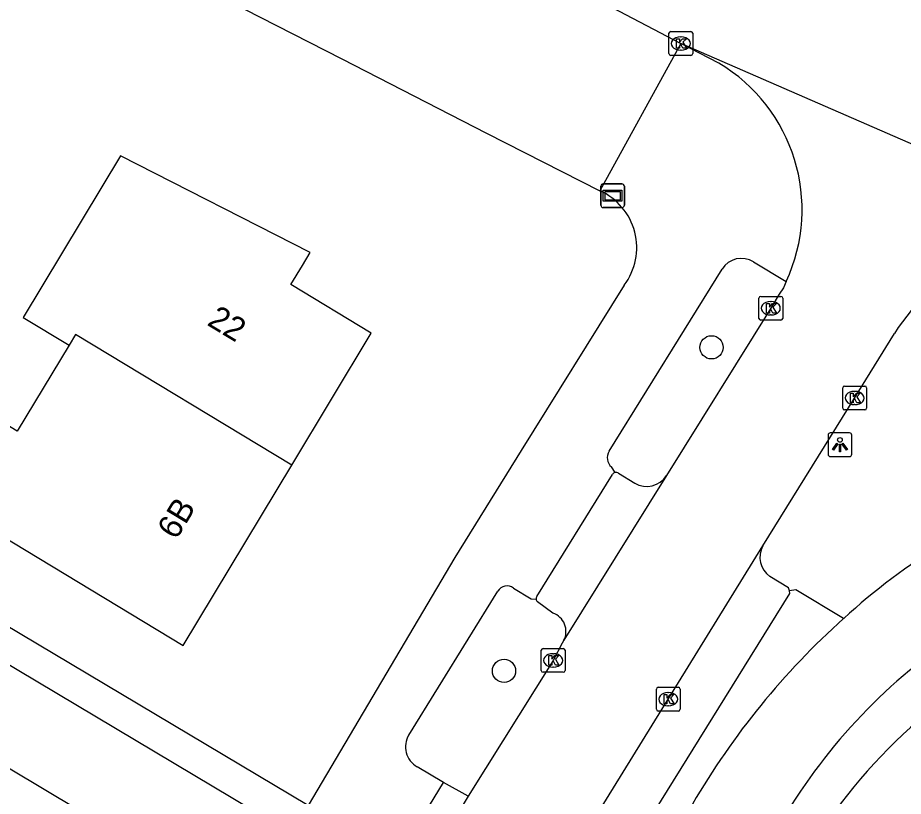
# Model space of a CAD drawing. Extents: x 160356 to 161355, y 381727 to 382845.
# Drawn here: x 161066.17 to 161103.43, y 382200.39 to 382233.15 of the extents above; entities that cross this region are included whole.
import ezdxf

# ---------------------------------------------------------------- set-up
doc = ezdxf.new("R2010")
doc.units = 0
for name, color, linetype in [('IMGEO_Berm_open', 7, 'Continuous'), ('IMGEO_Boom', 7, 'Continuous'), ('IMGEO_Fietspad_gesloten', 7, 'Continuous'), ('IMGEO_Kolk', 7, 'Continuous'), ('IMGEO_Lichtpunt', 7, 'Continuous'), ('IMGEO_Muur', 7, 'Continuous'), ('IMGEO_Pand', 7, 'Continuous'), ('IMGEO_Pand_nummerreeks', 7, 'Continuous'), ('IMGEO_Parkeervlak_open', 7, 'Continuous'), ('IMGEO_Rijbaan_lokaal_open', 7, 'Continuous'), ('IMGEO_Verklikker', 7, 'Continuous'), ('IMGEO_Voetpad_open', 7, 'Continuous')]:
    doc.layers.add(name, color=color, linetype=linetype)

msp = doc.modelspace()

# ---------------------------------------------------------------- linework, layer by layer
at = {"layer": 'IMGEO_Berm_open'}
msp.add_lwpolyline([(161100.925, 382207.867), (161098.906, 382209.077), (161098.645, 382209.04)], dxfattribs=at)
at = {"layer": 'IMGEO_Boom'}
for centre in [(161095.364, 382219.28), (161086.632, 382205.668)]:
    msp.add_circle(centre, 0.489, dxfattribs=at)
at = {"layer": 'IMGEO_Fietspad_gesloten'}
for centre, radius, start, end in [((161118.526, 382188.784), 25.96, 109.3896, 132.686), ((161122.262, 382183.981), 32.028, 131.7737, 149.8597), ((161119.228, 382187.042), 24.265, 124.1248, 150.0965)]:
    msp.add_arc(centre, radius, start, end, dxfattribs=at)
at = {"layer": 'IMGEO_Kolk'}
for p, q in [((161093.571, 382231.641), (161093.571, 382232.493)), ((161093.646, 382232.567), (161094.498, 382232.567)), ((161094.572, 382232.493), (161094.572, 382231.641)), ((161094.059, 382232.347), (161094.084, 382232.347)), ((161094.082, 382231.787), (161094.057, 382231.787)), ((161094.498, 382231.567), (161093.646, 382231.567)), ((161097.358, 382220.498), (161097.358, 382221.35)), ((161097.433, 382221.424), (161098.285, 382221.424)), ((161098.359, 382221.35), (161098.359, 382220.498)), ((161097.846, 382221.204), (161097.871, 382221.204)), ((161097.869, 382220.644), (161097.844, 382220.644)), ((161098.285, 382220.424), (161097.433, 382220.424)), ((161100.887, 382216.723), (161100.887, 382217.575)), ((161100.962, 382217.649), (161101.814, 382217.649)), ((161101.888, 382217.575), (161101.888, 382216.723)), ((161101.375, 382217.429), (161101.4, 382217.429)), ((161101.398, 382216.869), (161101.373, 382216.869)), ((161101.814, 382216.649), (161100.962, 382216.649)), ((161088.2, 382205.683), (161088.2, 382206.535)), ((161088.275, 382206.609), (161089.127, 382206.609)), ((161088.688, 382206.389), (161088.713, 382206.389)), ((161089.201, 382206.535), (161089.201, 382205.683)), ((161089.127, 382205.609), (161088.275, 382205.609)), ((161088.711, 382205.829), (161088.686, 382205.829)), ((161093.044, 382204.05), (161093.044, 382204.902)), ((161093.119, 382204.976), (161093.971, 382204.976)), ((161094.045, 382204.902), (161094.045, 382204.05)), ((161093.532, 382204.756), (161093.557, 382204.756)), ((161093.555, 382204.196), (161093.53, 382204.196)), ((161093.971, 382203.976), (161093.119, 382203.976))]:
    msp.add_line(p, q, dxfattribs=at)
for points in [[(161093.571, 382231.641), (161093.571, 382232.493)], [(161093.646, 382232.567), (161094.498, 382232.567)], [(161094.572, 382232.493), (161094.572, 382231.641)], [(161093.892, 382232.267), (161094.015, 382232.267), (161094.015, 382232.116), (161094.145, 382232.267), (161094.309, 382232.267), (161094.163, 382232.116), (161094.316, 382231.867), (161094.164, 382231.867), (161094.079, 382232.031), (161094.015, 382231.964), (161094.015, 382231.867), (161093.892, 382231.867), (161093.892, 382232.267)], [(161094.498, 382231.567), (161093.646, 382231.567)], [(161097.358, 382220.498), (161097.358, 382221.35)], [(161097.433, 382221.424), (161098.285, 382221.424)], [(161098.359, 382221.35), (161098.359, 382220.498)], [(161097.679, 382221.124), (161097.802, 382221.124), (161097.802, 382220.973), (161097.932, 382221.124), (161098.096, 382221.124), (161097.95, 382220.973), (161098.103, 382220.724), (161097.951, 382220.724), (161097.866, 382220.888), (161097.802, 382220.821), (161097.802, 382220.724), (161097.679, 382220.724), (161097.679, 382221.124)], [(161098.285, 382220.424), (161097.433, 382220.424)], [(161100.887, 382216.723), (161100.887, 382217.575)], [(161100.962, 382217.649), (161101.814, 382217.649)], [(161101.888, 382217.575), (161101.888, 382216.723)], [(161101.208, 382217.349), (161101.331, 382217.349), (161101.331, 382217.198), (161101.461, 382217.349), (161101.625, 382217.349), (161101.479, 382217.198), (161101.632, 382216.949), (161101.48, 382216.949), (161101.395, 382217.113), (161101.331, 382217.046), (161101.331, 382216.949), (161101.208, 382216.949), (161101.208, 382217.349)], [(161101.814, 382216.649), (161100.962, 382216.649)], [(161088.2, 382205.683), (161088.2, 382206.535)], [(161088.275, 382206.609), (161089.127, 382206.609)], [(161089.201, 382206.535), (161089.201, 382205.683)], [(161088.521, 382206.309), (161088.644, 382206.309), (161088.644, 382206.158), (161088.774, 382206.309), (161088.938, 382206.309), (161088.792, 382206.158), (161088.945, 382205.909), (161088.793, 382205.909), (161088.708, 382206.073), (161088.644, 382206.006), (161088.644, 382205.909), (161088.521, 382205.909), (161088.521, 382206.309)], [(161089.127, 382205.609), (161088.275, 382205.609)], [(161093.044, 382204.05), (161093.044, 382204.902)], [(161093.119, 382204.976), (161093.971, 382204.976)], [(161094.045, 382204.902), (161094.045, 382204.05)], [(161093.365, 382204.676), (161093.488, 382204.676), (161093.488, 382204.525), (161093.618, 382204.676), (161093.782, 382204.676), (161093.636, 382204.525), (161093.789, 382204.276), (161093.637, 382204.276), (161093.552, 382204.44), (161093.488, 382204.373), (161093.488, 382204.276), (161093.365, 382204.276), (161093.365, 382204.676)], [(161093.971, 382203.976), (161093.119, 382203.976)]]:
    msp.add_lwpolyline(points, dxfattribs=at)
for centre, start, end in [((161093.648, 382232.491), 91.552, 178.448), ((161093.648, 382232.491), 91.552, 178.448), ((161094.496, 382232.491), 1.552, 88.448), ((161094.496, 382232.491), 1.552, 88.448), ((161093.648, 382231.643), 181.552, 268.448), ((161093.648, 382231.643), 181.552, 268.448), ((161094.496, 382231.643), 271.552, 358.448), ((161094.496, 382231.643), 271.552, 358.448), ((161097.435, 382221.348), 91.552, 178.448), ((161097.435, 382221.348), 91.552, 178.448), ((161098.283, 382221.348), 1.552, 88.448), ((161098.283, 382221.348), 1.552, 88.448), ((161097.435, 382220.5), 181.552, 268.448), ((161097.435, 382220.5), 181.552, 268.448), ((161098.283, 382220.5), 271.552, 358.448), ((161098.283, 382220.5), 271.552, 358.448), ((161100.964, 382217.573), 91.552, 178.448), ((161100.964, 382217.573), 91.552, 178.448), ((161101.812, 382217.573), 1.552, 88.448), ((161101.812, 382217.573), 1.552, 88.448), ((161100.964, 382216.725), 181.552, 268.448), ((161100.964, 382216.725), 181.552, 268.448), ((161101.812, 382216.725), 271.552, 358.448), ((161101.812, 382216.725), 271.552, 358.448), ((161088.277, 382206.533), 91.552, 178.448), ((161088.277, 382206.533), 91.552, 178.448), ((161089.125, 382206.533), 1.552, 88.448), ((161089.125, 382206.533), 1.552, 88.448), ((161088.277, 382205.685), 181.552, 268.448), ((161088.277, 382205.685), 181.552, 268.448), ((161089.125, 382205.685), 271.552, 358.448), ((161089.125, 382205.685), 271.552, 358.448), ((161093.121, 382204.9), 91.552, 178.448), ((161093.121, 382204.9), 91.552, 178.448), ((161093.969, 382204.9), 1.552, 88.448), ((161093.969, 382204.9), 1.552, 88.448), ((161093.121, 382204.052), 181.552, 268.448), ((161093.121, 382204.052), 181.552, 268.448), ((161093.969, 382204.052), 271.552, 358.448), ((161093.969, 382204.052), 271.552, 358.448)]:
    msp.add_arc(centre, 0.0765, start, end, dxfattribs=at)
for centre, major_axis, ratio, start_param, end_param in [((161094.058, 382232.067), (-0.387, 0.002), 0.722429, 4.712389, 7.853982), ((161094.083, 382232.067), (-0.39, 0.002), 0.717154, 1.570796, 4.712389), ((161097.845, 382220.924), (-0.387, 0.002), 0.722429, 4.712389, 7.853982), ((161097.87, 382220.924), (-0.39, 0.002), 0.717154, 1.570796, 4.712389), ((161101.374, 382217.149), (-0.387, 0.002), 0.722429, 4.712389, 7.853982), ((161101.399, 382217.149), (-0.39, 0.002), 0.717154, 1.570796, 4.712389), ((161088.687, 382206.109), (-0.387, 0.002), 0.722429, 4.712389, 7.853982), ((161088.712, 382206.109), (-0.39, 0.002), 0.717154, 1.570796, 4.712389), ((161093.531, 382204.476), (-0.387, 0.002), 0.722429, 4.712389, 7.853982), ((161093.556, 382204.476), (-0.39, 0.002), 0.717154, 1.570796, 4.712389)]:
    msp.add_ellipse(centre, major_axis=major_axis, ratio=ratio, start_param=start_param, end_param=end_param, dxfattribs=at)
at = {"layer": 'IMGEO_Lichtpunt'}
for p, q in [((161101.171, 382215.681), (161100.363, 382215.681)), ((161101.171, 382215.681), (161100.363, 382215.681)), ((161100.269, 382215.586), (161100.269, 382214.779)), ((161100.269, 382215.586), (161100.269, 382214.779)), ((161101.265, 382214.779), (161101.265, 382215.586)), ((161101.265, 382214.779), (161101.265, 382215.586)), ((161100.363, 382214.685), (161101.171, 382214.685)), ((161100.363, 382214.685), (161101.171, 382214.685))]:
    msp.add_line(p, q, dxfattribs=at)
for points in [[(161100.643, 382215.25), (161100.682, 382215.222), (161100.494, 382214.96), (161100.456, 382214.987), (161100.643, 382215.25)], [(161100.745, 382215.202), (161100.792, 382215.202), (161100.792, 382214.88), (161100.745, 382214.88), (161100.745, 382215.202)], [(161100.855, 382215.222), (161100.893, 382215.249), (161101.08, 382214.987), (161101.041, 382214.959), (161100.855, 382215.222)]]:
    msp.add_lwpolyline(points, dxfattribs=at)
msp.add_circle((161100.768, 382215.384), 0.0994, dxfattribs=at)
for centre, start, end in [((161100.363, 382215.586), 90, 180), ((161100.363, 382215.586), 90, 180), ((161101.171, 382215.586), 0, 90), ((161101.171, 382215.586), 0, 90), ((161100.363, 382214.779), 180, 270), ((161100.363, 382214.779), 180, 270), ((161101.171, 382214.779), 270, 0), ((161101.171, 382214.779), 270, 360)]:
    msp.add_arc(centre, 0.0946, start, end, dxfattribs=at)
at = {"layer": 'IMGEO_Muur'}
msp.add_lwpolyline([(161065.416, 382238.763), (161079.811, 382231.42)], dxfattribs=at)
at = {"layer": 'IMGEO_Pand'}
for points in [[(161077.7, 382214.328), (161081.047, 382219.878), (161077.662, 382221.919), (161078.147, 382222.724), (161078.475, 382223.268), (161070.497, 382227.337), (161066.401, 382220.541), (161068.334, 382219.376)], [(161077.7, 382214.328), (161068.599, 382219.815), (161068.334, 382219.376)], [(161068.334, 382219.376), (161066.149, 382215.752), (161064.041, 382217.023), (161062.172, 382213.923), (161058.129, 382216.361), (161056.249, 382213.243)], [(161062.68, 382209.364), (161064.306, 382212.061), (161073.126, 382206.742), (161077.7, 382214.328)], [(161064.875, 382193.39), (161068.707, 382199.825), (161064.411, 382202.383), (161061.536, 382204.095), (161058.814, 382205.716), (161057.064, 382202.778), (161058.753, 382201.768), (161056.735, 382198.479), (161055.058, 382199.478), (161054.952, 382199.299)]]:
    msp.add_lwpolyline(points, dxfattribs=at)
at = {"layer": 'IMGEO_Parkeervlak_open'}
for points in [[(161091.451, 382213.981), (161092.133, 382213.566)], [(161098.645, 382209.04), (161098.61, 382209.155), (161097.817, 382209.643)], [(161092.427, 382198.895), (161098.658, 382208.929), (161098.645, 382209.04)], [(161088.691, 382208.098), (161088.038, 382208.572)]]:
    msp.add_lwpolyline(points, dxfattribs=at)
for centre, radius, start, end in [((161091.342, 382213.846), 0.173, 50.9515, 101.9077), ((161092.635, 382214.429), 0.998, 239.8373, 327.2479), ((161098.358, 382210.437), 0.961, 149.6049, 235.7558), ((161088.163, 382208.7), 0.179, 185.7909, 225.6603), ((161088.42, 382207.325), 0.819, 333.1914, 70.688)]:
    msp.add_arc(centre, radius, start, end, dxfattribs=at)
at = {"layer": 'IMGEO_Rijbaan_lokaal_open'}
for points in [[(161086.257, 382236.178), (161094.072, 382232.067)], [(161095.669, 382231.24), (161094.072, 382232.067)], [(161113.211, 382223.739), (161094.072, 382232.067)], [(161098.505, 382222.045), (161098.394, 382221.783), (161098.215, 382221.524), (161097.859, 382220.924), (161093.474, 382213.889)], [(161097.529, 382210.923), (161101.388, 382217.149), (161103.059, 382219.868)], [(161093.474, 382213.889), (161089.151, 382206.956)], [(161090.133, 382198.954), (161097.529, 382210.923)], [(161089.151, 382206.956), (161089.074, 382206.833), (161088.701, 382206.109), (161085.123, 382200.391)], [(161085.123, 382200.391), (161080.509, 382192.747)]]:
    msp.add_lwpolyline(points, dxfattribs=at)
for centre, radius, start, end in [((161091.995, 382225.072), 7.18, 335.0651, 59.2174), ((161111.275, 382214.543), 9.791, 119.2302, 147.0512)]:
    msp.add_arc(centre, radius, start, end, dxfattribs=at)
at = {"layer": 'IMGEO_Verklikker'}
for p, q in [((161090.806, 382226.158), (161091.596, 382226.158)), ((161091.596, 382226.158), (161090.806, 382226.158)), ((161090.706, 382225.258), (161090.706, 382226.058)), ((161090.706, 382226.058), (161090.706, 382225.258)), ((161091.696, 382226.058), (161091.696, 382225.258)), ((161091.696, 382225.258), (161091.696, 382226.058)), ((161091.596, 382225.158), (161090.806, 382225.158)), ((161090.806, 382225.158), (161091.596, 382225.158))]:
    msp.add_line(p, q, dxfattribs=at)
for points in [[(161090.807, 382225.89), (161091.595, 382225.89), (161091.595, 382225.426), (161090.807, 382225.426), (161090.807, 382225.89)], [(161090.872, 382225.825), (161090.872, 382225.491), (161091.53, 382225.491), (161091.53, 382225.825), (161090.872, 382225.825)]]:
    msp.add_lwpolyline(points, dxfattribs=at)
for centre, start, end in [((161090.806, 382226.058), 90, 180), ((161090.806, 382226.058), 90, 180), ((161091.596, 382226.058), 0, 90), ((161091.596, 382226.058), 360, 90), ((161090.806, 382225.258), 180, 270), ((161090.806, 382225.258), 180, 270), ((161091.596, 382225.258), 270, 0), ((161091.596, 382225.258), 270, 0)]:
    msp.add_arc(centre, 0.1, start, end, dxfattribs=at)
at = {"layer": 'IMGEO_Voetpad_open'}
for points in [[(161024.625, 382260.892), (161028.769, 382258.589), (161036.639, 382254.021), (161043.387, 382250), (161065.416, 382238.763), (161079.811, 382231.42), (161085.892, 382228.298), (161090.658, 382225.872)], [(161094.072, 382232.067), (161090.658, 382225.872)], [(161097.131, 382222.877), (161098.505, 382222.045)], [(161091.052, 382214.905), (161095.809, 382222.574)], [(161091.686, 382221.891), (161087.349, 382214.939), (161084.569, 382210.432), (161078.393, 382200)], [(161091.306, 382214.016), (161091.156, 382214.246)], [(161088.011, 382208.79), (161091.191, 382213.932)], [(161057.924, 382210.623), (161077.695, 382198.842)], [(161078.393, 382200), (161062.68, 382209.364)], [(161082.622, 382202.969), (161086.371, 382209.02)], [(161087.026, 382209.149), (161087.776, 382208.695), (161087.985, 382208.682)], [(161084.092, 382200.977), (161082.978, 382201.634)], [(161079.458, 382193.369), (161084.092, 382200.977)], [(161085.123, 382200.391), (161084.092, 382200.977)]]:
    msp.add_lwpolyline(points, dxfattribs=at)
for centre, radius, start, end in [((161089.597, 382223.475), 2.622, 322.8392, 66.1188), ((161096.622, 382222.064), 0.959, 57.9129, 147.9054), ((161091.499, 382214.638), 0.521, 149.1382, 228.7981), ((161091.342, 382213.846), 0.173, 101.9002, 150.3912), ((161086.756, 382208.793), 0.447, 52.8191, 149.4641), ((161088.156, 382208.698), 0.172, 147.6177, 185.3106), ((161118.488, 382186.749), 22.153, 130.6125, 148.4935), ((161083.453, 382202.476), 0.967, 149.3142, 240.5486)]:
    msp.add_arc(centre, radius, start, end, dxfattribs=at)

# ---------------------------------------------------------------- texts
at = {"layer": 'IMGEO_Pand_nummerreeks'}
for s, rotation, p in [('22', 328.9113, (161074.093, 382220.241)), ('6B', 58.9115, (161072.84, 382211.147))]:
    msp.add_text(s, height=1, rotation=rotation, dxfattribs=at).set_placement(p)

doc.saveas('drawing.dxf')
